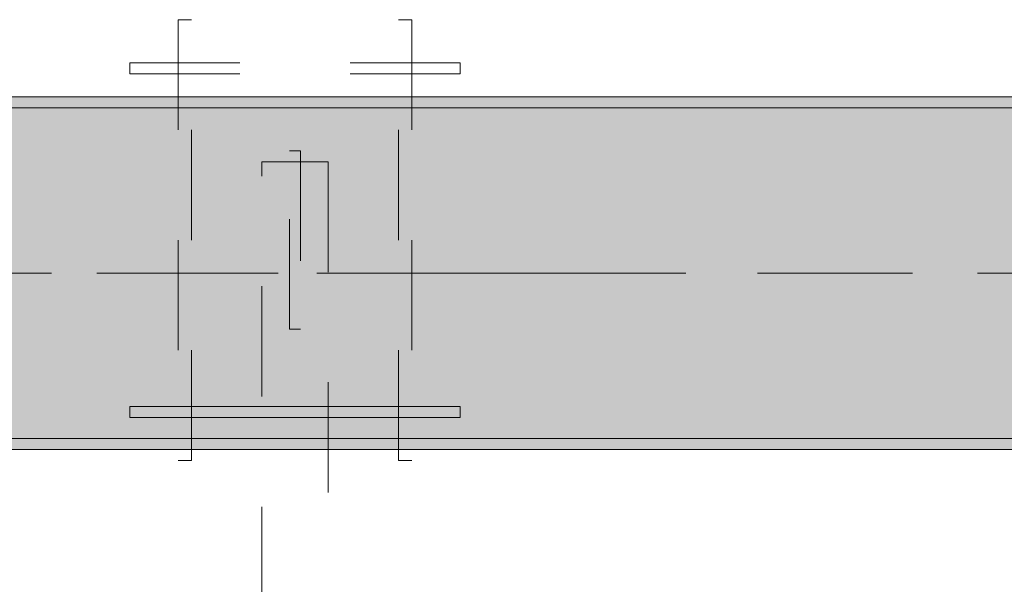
# Model space of a CAD drawing. Header units: metres. Extents: x -3.6 to 84.5, y -11 to 16.8.
# Tile 365 of 656: x 55.11 to 56.004, y 0.268 to 0.78. Entities that reach past the tile are written whole.
import ezdxf

# ---------------------------------------------------------------- set-up
doc = ezdxf.new("R2010")
doc.units = ezdxf.units.M
doc.header["$MEASUREMENT"] = 0
for name, pattern in [('Achse', [0.2, 0.1, -0.05, 0, -0.05]), ('Strichlinie doppelt', [0.546806, 0.264583, -0.105833, 0.070556, -0.105833]), ('Strichlinie eng', [0.115, 0.075, -0.04])]:
    doc.linetypes.add(name, pattern=pattern)
for name, color, linetype in [('301 - Elemente.Linie', 7, 'Continuous'), ('451 - Universal.Achsen Raster', 7, 'Continuous'), ('608 - Struktur.Träger', 7, 'Continuous')]:
    doc.layers.add(name, color=color, linetype=linetype)
pattern_1 = [(45, (0, 0), (-0.01767767, 0.01767767), [0, -0.025])]

msp = doc.modelspace()

# ---------------------------------------------------------------- hatches: boundary and pattern name
at = {"layer": '608 - Struktur.Träger', "linetype": 'Continuous', "lineweight": 0, "true_color": 0x000000}
h = msp.add_hatch(dxfattribs=at)
h.set_pattern_fill('Gips_0001', color=18, style=0, pattern_type=2)
h.set_pattern_definition(pattern_1)
h.paths.add_polyline_path([(54.68999, 0.70998), (54.68999, 0.69998), (57.96999, 0.69998), (57.96999, 0.70998)])
h = msp.add_hatch(dxfattribs=at)
h.set_pattern_fill('Beton__Stahlbeton_0001', color=18, style=0, pattern_type=2)
h.set_pattern_definition([(45, (0, 0), (-0.08485281, 0.08485281), []), (45, (-0.04243, 0.04243), (-0.08485281, 0.08485281), [0.09, -0.03])])
h.paths.add_polyline_path([(0.68999, 0.69998), (0.37999, 0.69998), (0.37999, 0.39998), (0.68999, 0.39998), (3.96999, 0.39998), (4.28999, 0.39998), (7.56999, 0.39998), (7.88999, 0.39998), (11.16999, 0.39998), (11.48999, 0.39998), (14.76999, 0.39998), (15.08999, 0.39998), (18.36999, 0.39998), (18.68999, 0.39998), (21.96999, 0.39998), (22.28999, 0.39998), (25.56999, 0.39998), (25.88999, 0.39998), (29.16999, 0.39998), (29.48999, 0.39998), (32.76999, 0.39998), (33.08999, 0.39998), (36.36999, 0.39998), (36.68999, 0.39998), (39.96999, 0.39998), (40.28999, 0.39998), (43.56999, 0.39998), (43.88999, 0.39998), (47.16999, 0.39998), (47.48999, 0.39998), (50.76999, 0.39998), (51.08999, 0.39998), (51.79999, 0.39998), (51.96999, 0.39998), (54.36999, 0.39998), (54.68999, 0.39998), (57.96999, 0.39998), (58.28999, 0.39998), (61.56999, 0.39998), (61.87999, 0.39998), (61.87999, 0.69998), (61.56999, 0.69998), (58.28999, 0.69998), (57.96999, 0.69998), (54.68999, 0.69998), (54.36999, 0.69998), (51.96999, 0.69998), (51.79999, 0.69998), (51.08999, 0.69998), (50.76999, 0.69998), (47.48999, 0.69998), (47.16999, 0.69998), (43.88999, 0.69998), (43.56999, 0.69998), (40.28999, 0.69998), (39.935, 0.69998), (36.68999, 0.69998), (36.36999, 0.69998), (33.08999, 0.69998), (32.76999, 0.69998), (29.48999, 0.69998), (29.16999, 0.69998), (25.88999, 0.69998), (25.56999, 0.69998), (22.28999, 0.69998), (21.96999, 0.69998), (18.68999, 0.69998), (18.36999, 0.69998), (15.08999, 0.69998), (14.76999, 0.69998), (11.48999, 0.69998), (11.16999, 0.69998), (7.88999, 0.69998), (7.56999, 0.69998), (4.28999, 0.69998), (3.96999, 0.69998)])
h = msp.add_hatch(dxfattribs=at)
h.set_pattern_fill('Gips_0001', color=18, style=0, pattern_type=2)
h.set_pattern_definition(pattern_1)
h.paths.add_polyline_path([(54.68999, 0.39998), (54.68999, 0.38998), (57.96999, 0.38998), (57.96999, 0.39998)])

# ---------------------------------------------------------------- linework, layer by layer
at = {"layer": '301 - Elemente.Linie', "color": 140, "linetype": 'Strichlinie eng', "lineweight": 13, "true_color": 0x00aaff}
for points in [[(55.25399, 0.38), (55.26599, 0.38), (55.26599, 0.78), (55.25399, 0.78)], [(55.45399, 0.78), (55.46599, 0.78), (55.46599, 0.38), (55.45399, 0.38)], [(55.20999, 0.741), (55.50999, 0.741), (55.50999, 0.731), (55.20999, 0.731)], [(55.35499, 0.661), (55.36499, 0.661), (55.36499, 0.499), (55.35499, 0.499)], [(55.32999, 0.651), (55.38999, 0.651), (55.38999, -0.162), (55.32999, -0.162)]]:
    msp.add_lwpolyline(points, close=True, dxfattribs=at)
at = {"layer": '301 - Elemente.Linie', "color": 140, "linetype": 'Continuous', "lineweight": 13, "true_color": 0x00aaff}
msp.add_lwpolyline([(55.20999, 0.419), (55.50999, 0.419), (55.50999, 0.429), (55.20999, 0.429)], close=True, dxfattribs=at)
at = {"layer": '451 - Universal.Achsen Raster', "color": 160, "linetype": 'Strichlinie doppelt', "lineweight": 9, "true_color": 0x3232ff}
msp.add_line((64.93503, 0.54998), (-3.175, 0.54998), dxfattribs=at)
at = {"layer": '608 - Struktur.Träger', "color": 7, "linetype": 'Continuous', "lineweight": 13}
for p, q in [((0.37999, 0.70998), (61.87999, 0.70998)), ((57.96999, 0.69998), (54.68999, 0.69998)), ((0.37999, 0.38998), (61.87999, 0.38998))]:
    msp.add_line(p, q, dxfattribs=at)
at = {"layer": '608 - Struktur.Träger', "color": 7, "linetype": 'Continuous', "lineweight": 5}
for p, q in [((57.96999, 0.70998), (54.68999, 0.70998)), ((57.96999, 0.38998), (54.68999, 0.38998))]:
    msp.add_line(p, q, dxfattribs=at)
at = {"layer": '608 - Struktur.Träger', "color": 7, "linetype": 'Achse', "lineweight": 9}
msp.add_line((0.37999, 0.54998), (61.87999, 0.54998), dxfattribs=at)
at = {"layer": '608 - Struktur.Träger', "color": 7, "linetype": 'Continuous', "lineweight": 13, "flags": 128}
msp.add_lwpolyline([(61.87999, 0.39998), (61.56999, 0.39998), (58.28999, 0.39998), (57.96999, 0.39998), (54.68999, 0.39998), (54.36999, 0.39998)], dxfattribs=at)

doc.saveas('drawing.dxf')
